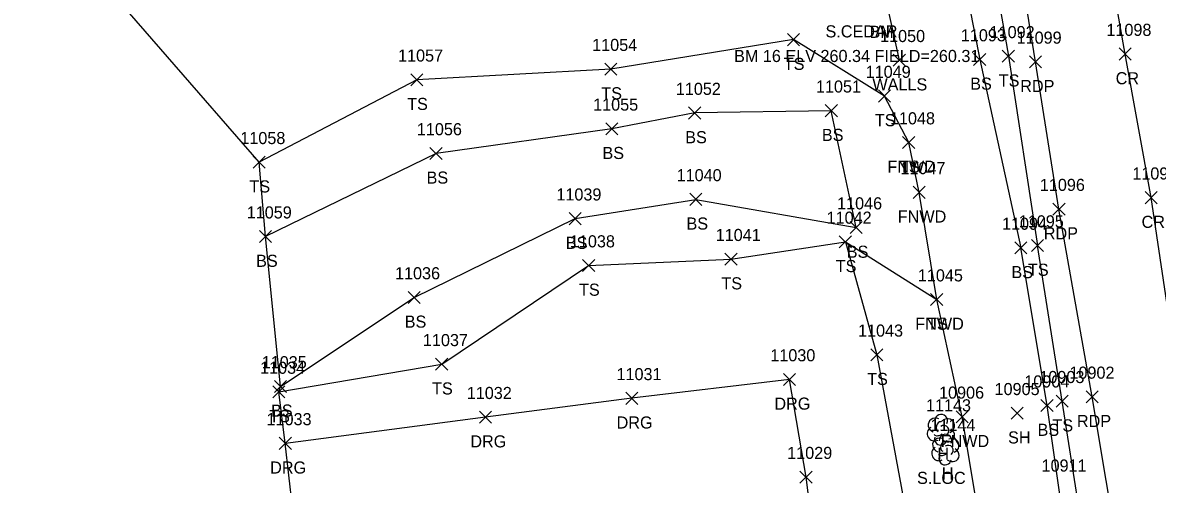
# Model space of a CAD drawing. Extents: x 1439173 to 1457902, y 641926 to 659889.
# Drawn here: x 1447850.2 to 1448037.6, y 647890.5 to 647966.9 of the extents above; entities that cross this region are included whole.
import ezdxf

# ---------------------------------------------------------------- set-up
doc = ezdxf.new("R2010")
doc.units = 0
for name, color, linetype in [('C_A', 7, 'Continuous'), ('C_C', 7, 'Continuous'), ('L_A', 7, 'Continuous'), ('L_C', 7, 'Continuous'), ('L_I', 7, 'Continuous'), ('L_TIC', 7, 'Continuous'), ('LELB', 7, 'Continuous'), ('LFNC', 7, 'Continuous'), ('LSOGP', 7, 'Continuous'), ('LTD', 7, 'Continuous'), ('LWS', 7, 'Continuous'), ('P_A', 7, 'Continuous'), ('P_I', 7, 'Continuous'), ('P_TIC', 7, 'Continuous'), ('PET', 7, 'Continuous'), ('PRC', 7, 'Continuous'), ('R_A', 7, 'Continuous'), ('R_I', 7, 'Continuous'), ('R_TIC', 7, 'Continuous'), ('RDG', 7, 'Continuous'), ('S_I', 7, 'Continuous')]:
    doc.layers.add(name, color=color, linetype=linetype)

msp = doc.modelspace()

# ---------------------------------------------------------------- linework, layer by layer
at = {"layer": 'L_TIC'}
for points in [[(1447976.54, 647963.08), (1447978.54, 647965.08)], [(1447978.54, 647963.08), (1447976.54, 647965.08)], [(1447994.04, 647959.68), (1447996.04, 647961.68)], [(1447996.04, 647959.68), (1447994.04, 647961.68)], [(1448007.3, 647959.8), (1448009.3, 647961.8)], [(1448009.3, 647959.8), (1448007.3, 647961.8)], [(1448012.04, 647960.33), (1448014.04, 647962.33)], [(1448014.04, 647960.33), (1448012.04, 647962.33)], [(1447946.4, 647958.21), (1447948.4, 647960.21)], [(1447948.4, 647958.21), (1447946.4, 647960.21)], [(1447914.34, 647956.45), (1447916.34, 647958.45)], [(1447916.34, 647956.45), (1447914.34, 647958.45)], [(1447991.58, 647953.76), (1447993.58, 647955.76)], [(1447993.58, 647953.76), (1447991.58, 647955.76)], [(1447982.8, 647951.33), (1447984.8, 647953.33)], [(1447984.8, 647951.33), (1447982.8, 647953.33)], [(1447960.23, 647950.95), (1447962.23, 647952.95)], [(1447962.23, 647950.95), (1447960.23, 647952.95)], [(1447946.56, 647948.34), (1447948.56, 647950.34)], [(1447948.56, 647948.34), (1447946.56, 647950.34)], [(1447995.58, 647946.07), (1447997.58, 647948.07)], [(1447997.58, 647946.07), (1447995.58, 647948.07)], [(1447995.58, 647946.07), (1447997.58, 647948.07)], [(1447997.58, 647946.07), (1447995.58, 647948.07)], [(1447917.51, 647944.27), (1447919.51, 647946.27)], [(1447919.51, 647944.27), (1447917.51, 647946.27)], [(1447888.29, 647942.81), (1447890.29, 647944.81)], [(1447890.29, 647942.81), (1447888.29, 647944.81)], [(1447960.44, 647936.67), (1447962.44, 647938.67)], [(1447962.44, 647936.67), (1447960.44, 647938.67)], [(1447997.3, 647937.83), (1447999.3, 647939.83)], [(1447999.3, 647937.83), (1447997.3, 647939.83)], [(1447940.5, 647933.48), (1447942.5, 647935.48)], [(1447942.5, 647933.48), (1447940.5, 647935.48)], [(1447889.36, 647930.51), (1447891.36, 647932.51)], [(1447891.36, 647930.51), (1447889.36, 647932.51)], [(1447986.91, 647932.01), (1447988.91, 647934.01)], [(1447988.91, 647932.01), (1447986.91, 647934.01)], [(1447985.12, 647929.64), (1447987.12, 647931.64)], [(1447987.12, 647929.64), (1447985.12, 647931.64)], [(1447985.12, 647929.64), (1447987.12, 647931.64)], [(1447987.12, 647929.64), (1447985.12, 647931.64)], [(1448014.09, 647928.64), (1448016.09, 647930.64)], [(1448016.09, 647928.64), (1448014.09, 647930.64)], [(1448014.09, 647928.64), (1448016.09, 647930.64)], [(1448016.09, 647928.64), (1448014.09, 647930.64)], [(1448016.86, 647929.03), (1448018.86, 647931.03)], [(1448018.86, 647929.03), (1448016.86, 647931.03)], [(1448016.86, 647929.03), (1448018.86, 647931.03)], [(1448018.86, 647929.03), (1448016.86, 647931.03)], [(1447966.23, 647926.78), (1447968.23, 647928.78)], [(1447968.23, 647926.78), (1447966.23, 647928.78)], [(1447942.72, 647925.73), (1447944.72, 647927.73)], [(1447944.72, 647925.73), (1447942.72, 647927.73)], [(1447913.89, 647920.45), (1447915.89, 647922.45)], [(1447915.89, 647920.45), (1447913.89, 647922.45)], [(1448000.2, 647920.1), (1448002.2, 647922.1)], [(1448002.2, 647920.1), (1448000.2, 647922.1)], [(1448000.2, 647920.1), (1448002.2, 647922.1)], [(1448002.2, 647920.1), (1448000.2, 647922.1)], [(1447990.31, 647910.97), (1447992.31, 647912.97)], [(1447992.31, 647910.97), (1447990.31, 647912.97)], [(1447918.45, 647909.4), (1447920.45, 647911.4)], [(1447920.45, 647909.4), (1447918.45, 647911.4)], [(1447891.55, 647904.82), (1447893.55, 647906.82)], [(1447893.55, 647904.82), (1447891.55, 647906.82)], [(1447891.82, 647905.74), (1447893.82, 647907.74)], [(1447893.82, 647905.74), (1447891.82, 647907.74)], [(1448018.42, 647902.56), (1448020.42, 647904.56)], [(1448020.42, 647902.56), (1448018.42, 647904.56)], [(1448020.91, 647903.29), (1448022.91, 647905.29)], [(1448022.91, 647903.29), (1448020.91, 647905.29)], [(1448004.4, 647900.71), (1448006.4, 647902.71)], [(1448006.4, 647900.71), (1448004.4, 647902.71)], [(1448013.51, 647901.3), (1448015.51, 647903.3)], [(1448015.51, 647901.3), (1448013.51, 647903.3)]]:
    msp.add_lwpolyline(points, dxfattribs=at)
at = {"layer": 'LELB'}
for points in [[(1447850.25, 648013.78), (1447871.37, 648024.08), (1447901.96, 648030.28), (1447922.4, 648032.73), (1447953.9, 648035.65), (1447975.45, 648039.28), (1447980.38, 648041.04), (1447999.5, 648029.92), (1448004.21, 648013.49), (1448008.36, 647988.16), (1448013.04, 647961.33), (1448017.86, 647930.03)], [(1447975.45, 648039.28), (1447979.96, 648038.21), (1447983.07, 648036.55), (1447997.11, 648026.43), (1447999.66, 648012.3), (1448003.12, 647987.39), (1448008.3, 647960.8), (1448015.09, 647929.64)], [(1447996.58, 647947.07), (1447992.58, 647954.76), (1447977.54, 647964.08), (1447947.4, 647959.21), (1447915.34, 647957.45), (1447889.29, 647943.81)], [(1447892.82, 647906.74), (1447914.89, 647921.45), (1447941.5, 647934.48), (1447961.44, 647937.67), (1447987.91, 647933.01), (1447983.8, 647952.33), (1447961.23, 647951.95), (1447947.56, 647949.34), (1447918.51, 647945.27), (1447890.36, 647931.51)], [(1447892.55, 647905.82), (1447919.45, 647910.4), (1447943.72, 647926.73), (1447967.23, 647927.78), (1447986.12, 647930.64), (1448001.2, 647921.1)], [(1447986.12, 647930.64), (1447991.31, 647911.97), (1447996.63, 647883.04), (1447999.89, 647860.09)], [(1448041.3, 647775.22), (1448032.84, 647827.66), (1448025.36, 647862.06), (1448019.42, 647903.56), (1448015.09, 647929.64)], [(1448069.88, 647454.51), (1448081.92, 647458.76), (1448094.88, 647461.43), (1448096.31, 647467.37), (1448089.21, 647512.69), (1448082.67, 647551.23), (1448072.73, 647610.27), (1448064.94, 647660.74), (1448053.74, 647723.05), (1448045.09, 647774.78), (1448035.51, 647827.8), (1448028.47, 647862.62), (1448021.91, 647904.29), (1448017.86, 647930.03)]]:
    msp.add_lwpolyline(points, dxfattribs=at)
at = {"layer": 'LFNC'}
msp.add_lwpolyline([(1448027.03, 647773.35), (1448018.72, 647821.69), (1448012.36, 647860.14), (1448005.4, 647901.71), (1448001.2, 647921.1), (1447998.3, 647938.83), (1447996.58, 647947.07)], dxfattribs=at)
at = {"layer": 'LSOGP'}
msp.add_lwpolyline([(1447987.81, 647446.65), (1447967.75, 647495.54), (1447961.84, 647545.81), (1447964.79, 647594.85), (1447959.81, 647641.91), (1447949.67, 647677.74), (1447948.02, 647705.64), (1447943.28, 647719.48), (1447936.79, 647750.06), (1447919.97, 647760.22), (1447915.3, 647770.51), (1447913.14, 647792.01), (1447904.13, 647829.96), (1447902.1, 647844.59), (1447898.24, 647862.14), (1447896.82, 647871.81), (1447895.41, 647881.47), (1447893.62, 647897.34), (1447892.54, 647905.84), (1447892.82, 647906.76), (1447890.35, 647931.54), (1447889.29, 647943.84), (1447859.05, 647978.72)], dxfattribs=at)
at = {"layer": 'LTD'}
for p, q in [((1448001.89, 647899.61), (1448001.89, 647899.61)), ((1448001.89, 647899.61), (1448001.89, 647899.61)), ((1448002.61, 647896.34), (1448002.61, 647896.34)), ((1448002.61, 647896.34), (1448002.61, 647896.34))]:
    msp.add_line(p, q, dxfattribs=at)
for centre in [(1448001.93, 647901.05), (1448002.66, 647897.77)]:
    msp.add_arc(centre, 1.05, 335.5272, 180.9563, dxfattribs=at)
for centre, major_axis, ratio, start_param, end_param in [((1448001.09, 647900.28), (1.21, -0.51), 0.895232, 1.570796, 4.712389), ((1448001.68, 647900.07), (-0.208, -0.792), 0.645439, 3.141593, 6.283185), ((1448002.93, 647900.2), (-1.14, -0.48), 0.949671, 1.570796, 4.712389), ((1448000.8, 647898.9), (0.58, -1.04), 0.959034, 3.141593, 6.283185), ((1448001.43, 647898.86), (-0.625, -0.083), 0.423636, 0, 3.141593), ((1448002.39, 647899.45), (-0.5, 0.667), 0.989748, 3.141593, 6.283185), ((1448002.89, 647898.78), (-1.09, 0.79), 0.841452, 1.570796, 4.712389), ((1448001.82, 647897), (1.21, -0.51), 0.895232, 1.570796, 4.712389), ((1448001.89, 647898.11), (0.26, 1.06), 0.942809, 1.570796, 4.712389), ((1448002.4, 647896.8), (-0.208, -0.792), 0.645439, 3.141593, 6.283185), ((1448003.11, 647896.17), (-0.5, 0.667), 0.989748, 3.141593, 6.283185), ((1448003.65, 647896.92), (-1.14, -0.48), 0.949671, 1.570796, 4.712389), ((1448001.53, 647895.63), (0.58, -1.04), 0.959034, 3.141593, 6.283185), ((1448002.61, 647894.84), (0.26, 1.06), 0.942809, 1.570796, 4.712389), ((1448002.15, 647895.59), (-0.625, -0.083), 0.423636, 0, 3.141593), ((1448003.61, 647895.51), (-1.09, 0.79), 0.841452, 1.570796, 4.712389)]:
    msp.add_ellipse(centre, major_axis=major_axis, ratio=ratio, start_param=start_param, end_param=end_param, dxfattribs=at)
at = {"layer": 'LWS'}
msp.add_lwpolyline([(1447995.04, 647960.68), (1447988.14, 647992.09), (1447984.47, 648022.2), (1447979.96, 648038.21)], dxfattribs=at)
at = {"layer": 'P_TIC'}
for points in [[(1448031.33, 647960.7), (1448033.33, 647962.7)], [(1448033.33, 647960.7), (1448031.33, 647962.7)], [(1448016.51, 647959.41), (1448018.51, 647961.41)], [(1448018.51, 647959.41), (1448016.51, 647961.41)], [(1448035.61, 647936.95), (1448037.61, 647938.95)], [(1448037.61, 647936.95), (1448035.61, 647938.95)], [(1448020.4, 647935.06), (1448022.4, 647937.06)], [(1448022.4, 647935.06), (1448020.4, 647937.06)], [(1448025.88, 647904.01), (1448027.88, 647906.01)], [(1448027.88, 647904.01), (1448025.88, 647906.01)]]:
    msp.add_lwpolyline(points, dxfattribs=at)
at = {"layer": 'PET'}
msp.add_lwpolyline([(1448100.59, 647462), (1448092.58, 647512.26), (1448085.69, 647552.29), (1448076.11, 647611.13), (1448066.63, 647666.99), (1448057.22, 647723.26), (1448048.8, 647775.44), (1448039.96, 647828.22), (1448033.77, 647863.81), (1448026.88, 647905.01), (1448021.4, 647936.06), (1448017.51, 647960.41), (1448010.89, 648001.49)], dxfattribs=at)
at = {"layer": 'PRC'}
msp.add_lwpolyline([(1448115.84, 647462.16), (1448107.04, 647514.44), (1448100.57, 647554.74), (1448090.56, 647613.51), (1448080.63, 647670.41), (1448071.72, 647726.68), (1448062.75, 647778.56), (1448054.69, 647830.39), (1448047.71, 647867.06), (1448041.1, 647908.04), (1448036.61, 647937.95), (1448032.33, 647961.7), (1448025.03, 648003.46)], dxfattribs=at)
at = {"layer": 'R_TIC'}
for points in [[(1447975.91, 647906.89), (1447977.91, 647908.89)], [(1447977.91, 647906.89), (1447975.91, 647908.89)], [(1447949.85, 647903.77), (1447951.85, 647905.77)], [(1447951.85, 647903.77), (1447949.85, 647905.77)], [(1447925.69, 647900.65), (1447927.69, 647902.65)], [(1447927.69, 647900.65), (1447925.69, 647902.65)], [(1447892.63, 647896.32), (1447894.63, 647898.32)], [(1447894.63, 647896.32), (1447892.63, 647898.32)], [(1447978.62, 647890.74), (1447980.62, 647892.74)], [(1447980.62, 647890.74), (1447978.62, 647892.74)]]:
    msp.add_lwpolyline(points, dxfattribs=at)
at = {"layer": 'RDG'}
msp.add_lwpolyline([(1447898.24, 647862.12), (1447895.41, 647881.45), (1447919.36, 647883.52), (1447935.56, 647881.63), (1447941.54, 647862.32), (1447959.34, 647865.1), (1447982.34, 647870.43), (1447979.62, 647891.74), (1447976.91, 647907.89), (1447950.85, 647904.77), (1447926.69, 647901.65), (1447893.63, 647897.32)], dxfattribs=at)

# ---------------------------------------------------------------- texts
at = {"layer": 'C_A'}
msp.add_text('BM', height=2, dxfattribs=at).set_placement((1447990.11, 647964.38))
at = {"layer": 'C_C'}
msp.add_text('BM 16 ELV 260.34 FIELD=260.31', height=2, dxfattribs=at).set_placement((1447967.74, 647960.38))
at = {"layer": 'L_A'}
for s, p in [('TS', (1447975.95, 647959.08)), ('WALLS', (1447990.58, 647955.68)), ('BS', (1448006.74, 647955.8)), ('TS', (1448011.45, 647956.33)), ('TS', (1447945.81, 647954.21)), ('TS', (1447913.75, 647952.45)), ('TS', (1447990.99, 647949.76)), ('BS', (1447959.67, 647946.95)), ('BS', (1447982.24, 647947.33)), ('BS', (1447946, 647944.34)), ('FNWD', (1447993.05, 647942.07)), ('TS', (1447994.99, 647942.07)), ('BS', (1447916.95, 647940.27)), ('TS', (1447887.7, 647938.81)), ('BS', (1447959.88, 647932.67)), ('FNWD', (1447994.77, 647933.83)), ('BS', (1447939.94, 647929.48)), ('BS', (1447986.35, 647928.01)), ('BS', (1447888.8, 647926.51)), ('TS', (1447984.53, 647925.64)), ('TS', (1447984.53, 647925.64)), ('TS', (1448016.27, 647925.03)), ('TS', (1448016.27, 647925.03)), ('BS', (1448013.54, 647924.64)), ('BS', (1448013.54, 647924.64)), ('TS', (1447942.13, 647921.73)), ('TS', (1447965.64, 647922.78)), ('BS', (1447913.34, 647916.45)), ('FNWD', (1447997.66, 647916.1)), ('TS', (1447999.61, 647916.1)), ('TS', (1447989.72, 647906.97)), ('TS', (1447917.86, 647905.4)), ('TS', (1447890.96, 647900.82)), ('BS', (1447891.26, 647901.74)), ('TS', (1448020.32, 647899.29)), ('SH', (1448012.99, 647897.3)), ('BS', (1448017.86, 647898.56)), ('FNWD', (1448001.86, 647896.71)), ('H', (1448001.32, 647894.61)), ('H', (1448002.05, 647891.34))]:
    msp.add_text(s, height=2, dxfattribs=at).set_placement(p)
at = {"layer": 'L_C'}
for s, p in [('S.CEDAR', (1447982.84, 647964.45)), ('S.LOC', (1447997.96, 647890.61))]:
    msp.add_text(s, height=2, dxfattribs=at).set_placement(p)
at = {"layer": 'L_I'}
for s, p in [('11092', (1448009.94, 647964.33)), ('11050', (1447991.85, 647963.68)), ('11093', (1448005.19, 647963.8)), ('11054', (1447944.3, 647962.21)), ('11057', (1447912.24, 647960.45)), ('11049', (1447989.47, 647957.76)), ('11052', (1447958.12, 647954.95)), ('11051', (1447981.26, 647955.33)), ('11055', (1447944.46, 647952.34)), ('11048', (1447993.48, 647950.07)), ('11048', (1447993.48, 647950.07)), ('11056', (1447915.35, 647948.27)), ('11058', (1447886.19, 647946.81)), ('11047', (1447995.2, 647941.83)), ('11040', (1447958.25, 647940.67)), ('11039', (1447938.39, 647937.48)), ('11059', (1447887.25, 647934.51)), ('11046', (1447984.75, 647936.01)), ('11042', (1447983.02, 647933.64)), ('11042', (1447983.02, 647933.64)), ('11094', (1448011.99, 647932.64)), ('11094', (1448011.99, 647932.64)), ('11095', (1448014.76, 647933.03)), ('11095', (1448014.76, 647933.03)), ('11041', (1447964.7, 647930.78)), ('11038', (1447940.62, 647929.73)), ('11036', (1447911.74, 647924.45)), ('11045', (1447998.09, 647924.1)), ('11045', (1447998.09, 647924.1)), ('11043', (1447988.21, 647914.97)), ('11037', (1447916.35, 647913.4)), ('11034', (1447889.45, 647908.82)), ('11035', (1447889.72, 647909.74)), ('10904', (1448015.67, 647906.56)), ('10903', (1448018.16, 647907.29)), ('10906', (1448001.59, 647904.71)), ('10905', (1448010.76, 647905.3)), ('11143', (1447999.43, 647902.61)), ('11144', (1448000.16, 647899.34))]:
    msp.add_text(s, height=2, dxfattribs=at).set_placement(p)
at = {"layer": 'P_A'}
for s, p in [('RDP', (1448015, 647955.41)), ('CR', (1448030.76, 647956.7)), ('CR', (1448035.04, 647932.95)), ('RDP', (1448018.89, 647931.06)), ('RDP', (1448024.36, 647900.01))]:
    msp.add_text(s, height=2, dxfattribs=at).set_placement(p)
at = {"layer": 'P_I'}
for s, p in [('11098', (1448029.23, 647964.7)), ('11099', (1448014.4, 647963.41)), ('11097', (1448033.51, 647940.95)), ('11096', (1448018.24, 647939.06)), ('10902', (1448023.13, 647908.01))]:
    msp.add_text(s, height=2, dxfattribs=at).set_placement(p)
at = {"layer": 'R_A'}
for p in [(1447974.4, 647902.89), (1447948.34, 647899.77), (1447924.18, 647896.65), (1447891.12, 647892.32)]:
    msp.add_text('DRG', height=2, dxfattribs=at).set_placement(p)
at = {"layer": 'R_I'}
for s, p in [('11030', (1447973.72, 647910.89)), ('11031', (1447948.32, 647907.77)), ('11032', (1447923.59, 647904.65)), ('11033', (1447890.52, 647900.32)), ('11029', (1447976.51, 647894.74))]:
    msp.add_text(s, height=2, dxfattribs=at).set_placement(p)
at = {"layer": 'S_I'}
msp.add_text('10911', height=2, dxfattribs=at).set_placement((1448018.52, 647892.65))

doc.saveas('drawing.dxf')
